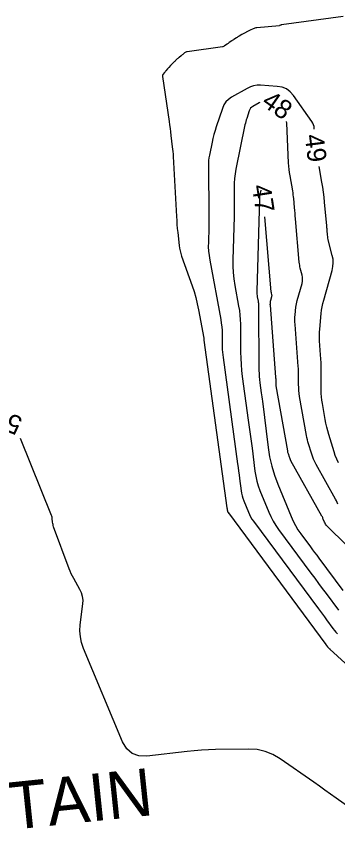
# Model space of a CAD drawing. Extents: x 2384780 to 2405861, y 547869 to 573706.
# Drawn here: x 2396751.8 to 2396785.7, y 552679.4 to 552766.2 of the extents above; entities that cross this region are included whole.
import ezdxf

# ---------------------------------------------------------------- set-up
doc = ezdxf.new("R2010")
doc.units = 0
for name, color, linetype in [('Old_Level_5', 7, 'Continuous'), ('Old_Level_60', 7, 'Continuous'), ('Old_Level_61', 7, 'Continuous')]:
    doc.layers.add(name, color=color, linetype=linetype)

msp = doc.modelspace()

# ---------------------------------------------------------------- linework, layer by layer
at = {"layer": 'Old_Level_60'}
for points in [[(2396783.26025, 552754.3175), (2396783.25775, 552754.3765), (2396783.235, 552754.57425), (2396783.1855, 552754.763), (2396783.10925, 552754.9425), (2396783.00575, 552755.11275), (2396781.05675, 552757.87525), (2396780.7165, 552758.26625), (2396780.31925, 552758.55525), (2396779.865, 552758.7425), (2396779.35375, 552758.82775), (2396777.59075, 552758.94025), (2396777.219, 552758.938), (2396776.8595, 552758.88275), (2396776.51225, 552758.775), (2396776.177, 552758.61425), (2396774.5305, 552757.6785), (2396774.20575, 552757.455), (2396773.93675, 552757.18525), (2396773.724, 552756.8695), (2396773.567, 552756.50775), (2396772.91375, 552754.5575), (2396772.7855, 552754.15425), (2396772.66925, 552753.7475), (2396772.5655, 552753.3375), (2396772.47375, 552752.92425), (2396772.19475, 552751.569), (2396772.14275, 552751.27775), (2396772.1065, 552750.98525), (2396772.086, 552750.691), (2396772.08125, 552750.39525), (2396772.134, 552745.24475), (2396772.13575, 552744.913), (2396772.13425, 552744.5815), (2396772.1295, 552744.25), (2396772.1215, 552743.91825)], [(2396777.50675, 552757.11725), (2396777.44875, 552757.08925), (2396776.78175, 552756.71025), (2396776.65025, 552756.61975), (2396776.54125, 552756.5105), (2396776.455, 552756.3825), (2396776.3915, 552756.236), (2396776.12775, 552755.44875), (2396776.07375, 552755.27925), (2396776.025, 552755.1085), (2396775.9815, 552754.93625), (2396775.943, 552754.7625), (2396774.9775, 552750.0745), (2396774.8905, 552749.58775), (2396774.83, 552749.0985), (2396774.79575, 552748.60675), (2396774.78775, 552748.11225), (2396774.80425, 552746.49325), (2396774.806, 552746.14625), (2396774.8045, 552745.7995), (2396774.7995, 552745.4525), (2396774.79125, 552745.10575)], [(2396781.96525, 552738.031), (2396782.0125, 552738.25025), (2396782.02975, 552738.47), (2396782.017, 552738.69), (2396781.9745, 552738.9105), (2396781.78675, 552739.63075), (2396781.74975, 552739.78575), (2396781.7195, 552739.94175), (2396781.69575, 552740.099), (2396781.67875, 552740.25725), (2396781.28375, 552744.85675), (2396781.2585, 552745.14825), (2396781.23275, 552745.44), (2396781.2065, 552745.7315), (2396781.1795, 552746.02325), (2396781.09125, 552746.9755), (2396781.07025, 552747.17925), (2396781.045, 552747.3825), (2396781.01575, 552747.58525), (2396780.98225, 552747.78725), (2396780.70075, 552749.382), (2396780.646, 552749.72425), (2396780.6025, 552750.068), (2396780.57, 552750.41275), (2396780.549, 552750.75875), (2396780.3615, 552754.93525), (2396780.3395, 552755.1295)], [(2396783.9905, 552734.85875), (2396784.033, 552735.212), (2396784.091, 552735.56225), (2396784.16475, 552735.90975), (2396784.25425, 552736.254), (2396785.148, 552739.40325), (2396785.23225, 552739.79425), (2396785.263, 552740.186), (2396785.2405, 552740.57825), (2396785.16475, 552740.97125), (2396784.76825, 552742.4915), (2396784.7305, 552742.64925), (2396784.69975, 552742.80825), (2396784.6755, 552742.96825), (2396784.65825, 552743.1295), (2396784.613, 552743.65825), (2396784.603, 552743.7715), (2396784.593, 552743.88475), (2396784.58275, 552743.998), (2396784.5725, 552744.11125), (2396784.3425, 552746.59075), (2396784.28775, 552747.12125), (2396784.22225, 552747.65025), (2396784.14575, 552748.178), (2396784.0585, 552748.70425), (2396783.76675, 552750.356)], [(2396777.611, 552747.85575), (2396777.492, 552747.27825), (2396777.48675, 552747.2485), (2396777.483, 552747.21875), (2396777.481, 552747.18875), (2396777.4805, 552747.1585), (2396777.4815, 552747.05975), (2396777.4815, 552747.0385), (2396777.4815, 552747.01725), (2396777.48125, 552746.99625), (2396777.48075, 552746.975)], [(2396777.48075, 552746.975), (2396777.19625, 552737.201), (2396777.196, 552737.05325), (2396777.20325, 552736.906), (2396777.2185, 552736.75925), (2396777.24175, 552736.61325), (2396777.33, 552736.137), (2396777.34675, 552736.03475), (2396777.35875, 552735.932), (2396777.3665, 552735.829), (2396777.3695, 552735.7255), (2396777.423, 552728.8435), (2396777.43075, 552728.5175), (2396777.449, 552728.19225), (2396777.4775, 552727.868), (2396777.51675, 552727.54425), (2396777.66175, 552726.488), (2396777.69225, 552726.26175), (2396777.7225, 552726.03525), (2396777.75175, 552725.8085), (2396777.7805, 552725.582), (2396778.39, 552720.709), (2396778.5485, 552719.71025), (2396778.7715, 552718.72875), (2396779.05925, 552717.76425), (2396779.41175, 552716.8165), (2396780.8085, 552713.408), (2396781.02225, 552712.929), (2396781.26425, 552712.46625), (2396781.53475, 552712.01925), (2396781.83375, 552711.5885), (2396782.85675, 552710.20725), (2396783.076, 552709.91125), (2396783.29525, 552709.61525), (2396783.5145, 552709.319), (2396783.7335, 552709.023), (2396786.269, 552705.59675)], [(2396774.79125, 552745.10575), (2396774.658, 552740.5295), (2396774.65625, 552739.84825), (2396774.6905, 552739.16975), (2396774.761, 552738.49425), (2396774.8675, 552737.82125), (2396775.27425, 552735.6275), (2396775.351, 552735.1565), (2396775.40675, 552734.6835), (2396775.442, 552734.2085), (2396775.456, 552733.7315), (2396775.47925, 552730.75325), (2396775.49425, 552730.11575), (2396775.53, 552729.47975), (2396775.586, 552728.84525), (2396775.6625, 552728.21225), (2396776.29475, 552723.604), (2396776.39575, 552722.85925), (2396776.4945, 552722.114), (2396776.59125, 552721.36875), (2396776.68575, 552720.623), (2396776.9905, 552718.1865), (2396777.0725, 552717.669), (2396777.18825, 552717.16), (2396777.33725, 552716.66), (2396777.52, 552716.16875), (2396778.45725, 552713.88175), (2396778.67225, 552713.39975), (2396778.916, 552712.934), (2396779.18825, 552712.48425), (2396779.48925, 552712.0505), (2396782.9105, 552707.431), (2396783.3085, 552706.89375), (2396783.7065, 552706.35625), (2396784.10425, 552705.81875), (2396784.502, 552705.28125), (2396785.8015, 552703.52525)], [(2396778.671, 552736.26575), (2396778.7825, 552736.65875), (2396778.79275, 552736.70625), (2396778.7965, 552736.754), (2396778.79375, 552736.80175), (2396778.7845, 552736.8495), (2396778.74375, 552737.006), (2396778.73575, 552737.0395), (2396778.729, 552737.0735), (2396778.724, 552737.1075), (2396778.72025, 552737.142), (2396778.03925, 552745.07075)], [(2396772.1215, 552743.91825), (2396772.0765, 552742.371), (2396772.07525, 552741.8985), (2396772.099, 552741.42775), (2396772.148, 552740.959), (2396772.22175, 552740.492), (2396773.38275, 552734.2325), (2396773.44725, 552733.8365), (2396773.49425, 552733.43875), (2396773.52375, 552733.03925), (2396773.5355, 552732.63825), (2396773.54575, 552731.32525), (2396773.5525, 552731.04425), (2396773.56825, 552730.764), (2396773.59275, 552730.48425), (2396773.6265, 552730.20525), (2396775.16725, 552718.974), (2396775.22025, 552718.584), (2396775.272, 552718.19375), (2396775.3225, 552717.80325), (2396775.372, 552717.41275), (2396775.53175, 552716.137), (2396775.57475, 552715.86575), (2396775.63525, 552715.59925), (2396775.71325, 552715.3375), (2396775.809, 552715.08025), (2396776.29975, 552713.8825), (2396776.4125, 552713.63), (2396776.54, 552713.386), (2396776.68275, 552713.1505), (2396776.84025, 552712.9235), (2396783.6935, 552703.67025), (2396783.9055, 552703.38375), (2396784.11775, 552703.0975), (2396784.32975, 552702.811), (2396784.54175, 552702.52475), (2396785.234, 552701.589), (2396785.387, 552701.3925), (2396785.54925, 552701.2045), (2396785.7205, 552701.02475)], [(2396785.757, 552714.73275), (2396785.67975, 552714.901), (2396785.59725, 552715.067), (2396785.50925, 552715.2305), (2396783.45675, 552718.90675), (2396783.3075, 552719.19125), (2396783.174, 552719.48275), (2396783.05625, 552719.78075), (2396782.954, 552720.08575), (2396782.64625, 552721.09225), (2396782.58375, 552721.30875), (2396782.528, 552721.52675), (2396782.47875, 552721.7465), (2396782.4365, 552721.968), (2396781.71325, 552726.09425), (2396781.66575, 552726.40575), (2396781.63175, 552726.71825), (2396781.61175, 552727.032), (2396781.60525, 552727.347), (2396781.60675, 552728.3775), (2396781.605, 552728.59825), (2396781.59875, 552728.819), (2396781.58825, 552729.0395), (2396781.5735, 552729.25975), (2396781.23025, 552733.70025), (2396781.21625, 552733.952), (2396781.2135, 552734.20375), (2396781.2215, 552734.45525), (2396781.2405, 552734.70675), (2396781.3205, 552735.528), (2396781.3415, 552735.70325), (2396781.37025, 552735.877), (2396781.407, 552736.0495), (2396781.45125, 552736.22025), (2396781.96525, 552738.031)], [(2396788.80925, 552708.2785), (2396784.5965, 552712.4305), (2396784.52, 552712.514), (2396784.453, 552712.60375), (2396784.396, 552712.7), (2396784.3485, 552712.803), (2396784.20925, 552713.149), (2396784.1785, 552713.22275), (2396784.14525, 552713.29525), (2396784.1095, 552713.36675), (2396784.07175, 552713.437), (2396780.8005, 552719.296), (2396780.74975, 552719.39275), (2396780.70425, 552719.49225), (2396780.664, 552719.59375), (2396780.62925, 552719.6975), (2396780.5245, 552720.0405), (2396780.50325, 552720.11425), (2396780.484, 552720.1885), (2396780.4675, 552720.2635), (2396780.453, 552720.33875), (2396779.2505, 552727.2005), (2396779.2365, 552727.29175), (2396779.2265, 552727.38325), (2396779.22075, 552727.475), (2396779.21875, 552727.56725), (2396779.21925, 552727.869), (2396779.21875, 552727.93375), (2396779.21675, 552727.99825), (2396779.21375, 552728.06275), (2396779.2095, 552728.12725), (2396778.623, 552735.71875), (2396778.62, 552735.77325), (2396778.61925, 552735.828), (2396778.621, 552735.8825), (2396778.625, 552735.937), (2396778.6425, 552736.1155), (2396778.647, 552736.1535), (2396778.65325, 552736.19125), (2396778.66125, 552736.2285), (2396778.671, 552736.26575)], [(2396785.80275, 552719.095), (2396785.63175, 552719.46825), (2396785.481, 552719.85), (2396785.35025, 552720.2405), (2396784.7895, 552722.074), (2396784.6755, 552722.46825), (2396784.57375, 552722.8655), (2396784.4845, 552723.266), (2396784.4075, 552723.669), (2396784.1155, 552725.33525), (2396784.06075, 552725.69275), (2396784.02175, 552726.052), (2396783.99875, 552726.41225), (2396783.99125, 552726.774), (2396783.99425, 552728.7805), (2396783.99075, 552729.21025), (2396783.9785, 552729.63975), (2396783.95825, 552730.06875), (2396783.92925, 552730.4975), (2396783.8165, 552731.95525), (2396783.79925, 552732.2675), (2396783.7955, 552732.5795), (2396783.8055, 552732.8915), (2396783.82925, 552733.2035), (2396783.9905, 552734.85875)], [(2396788.35275, 552681.6965), (2396785.5805, 552683.6755), (2396784.986, 552684.09875), (2396784.3905, 552684.52075), (2396783.794, 552684.94125), (2396783.1965, 552685.36025), (2396779.67225, 552687.82575), (2396778.8965, 552688.28625), (2396778.07875, 552688.61125), (2396777.21975, 552688.80075), (2396776.319, 552688.8545), (2396772.83025, 552688.8015), (2396772.083, 552688.781), (2396771.33725, 552688.74225), (2396770.5925, 552688.68525), (2396769.849, 552688.61), (2396765.57375, 552688.1245), (2396764.7275, 552688.14), (2396764.02175, 552688.394), (2396763.456, 552688.88675), (2396763.0305, 552689.61825), (2396758.905, 552699.494), (2396758.695, 552700.1015), (2396758.56775, 552700.72025), (2396758.523, 552701.3505), (2396758.56075, 552701.992), (2396758.83125, 552704.203), (2396758.84925, 552704.60125), (2396758.804, 552704.987), (2396758.69575, 552705.35975), (2396758.5245, 552705.72), (2396757.8615, 552706.8755), (2396757.72475, 552707.1255), (2396757.599, 552707.38075), (2396757.484, 552707.641), (2396757.38, 552707.9065), (2396755.7485, 552712.3375), (2396755.71075, 552712.451), (2396755.6805, 552712.56625), (2396755.65775, 552712.68325), (2396755.64275, 552712.802), (2396755.60575, 552713.19225), (2396755.59475, 552713.27525), (2396755.578, 552713.35675), (2396755.5555, 552713.43675), (2396755.527, 552713.5155), (2396752.2445, 552721.6595)]]:
    msp.add_lwpolyline(points, dxfattribs=at)
at = {"layer": 'Old_Level_61'}
for points in [[(2396786.30425, 552766.21025), (2396779.79175, 552765.3135), (2396779.76875, 552765.30925), (2396779.74625, 552765.30325), (2396779.72425, 552765.2955), (2396779.70275, 552765.28575), (2396779.634, 552765.2515), (2396779.619, 552765.24475), (2396779.6035, 552765.2395), (2396779.58775, 552765.236), (2396779.5715, 552765.23375), (2396777.209, 552765.01975), (2396777.103, 552765.00525), (2396776.99975, 552764.9815), (2396776.899, 552764.9485), (2396776.80075, 552764.906), (2396776.4845, 552764.75175), (2396776.41675, 552764.7185), (2396776.3495, 552764.68475), (2396776.2825, 552764.65025), (2396776.21575, 552764.615), (2396775.88825, 552764.44125), (2396775.81825, 552764.4035), (2396775.74875, 552764.36525), (2396775.6795, 552764.3265), (2396775.6105, 552764.287), (2396775.3135, 552764.115), (2396775.25, 552764.07775), (2396775.187, 552764.04), (2396775.12425, 552764.0015), (2396775.06175, 552763.9625), (2396774.7795, 552763.78375), (2396774.71925, 552763.74525), (2396774.6595, 552763.706), (2396774.59975, 552763.66625), (2396774.54075, 552763.626), (2396774.275, 552763.443), (2396774.21825, 552763.40375), (2396774.162, 552763.36375), (2396774.106, 552763.32325), (2396774.05025, 552763.28225), (2396773.79775, 552763.09425), (2396773.742, 552763.05775), (2396773.68325, 552763.029), (2396773.62125, 552763.008), (2396773.556, 552762.99475), (2396769.855, 552762.474), (2396769.77875, 552762.45825), (2396769.7065, 552762.4335), (2396769.63825, 552762.3995), (2396769.57375, 552762.35625), (2396769.369, 552762.19975), (2396769.3255, 552762.166), (2396769.28225, 552762.13175), (2396769.23925, 552762.097), (2396769.19675, 552762.06175), (2396768.981, 552761.8815), (2396768.935, 552761.8425), (2396768.8895, 552761.80325), (2396768.8445, 552761.76325), (2396768.79975, 552761.72275), (2396768.6025, 552761.5425), (2396768.5605, 552761.5035), (2396768.51875, 552761.46425), (2396768.4775, 552761.4245), (2396768.43675, 552761.3845), (2396768.2475, 552761.196), (2396768.207, 552761.15525), (2396768.16725, 552761.11425), (2396768.12775, 552761.07275), (2396768.08875, 552761.03075), (2396767.90925, 552760.83525), (2396767.871, 552760.793), (2396767.83325, 552760.7505), (2396767.796, 552760.7075), (2396767.75925, 552760.66425), (2396767.58775, 552760.46), (2396767.5515, 552760.416), (2396767.5155, 552760.37175), (2396767.48, 552760.327), (2396767.445, 552760.28175), (2396767.28075, 552760.068), (2396767.25125, 552760.02075), (2396767.2325, 552759.97075), (2396767.2245, 552759.918), (2396767.2275, 552759.86225), (2396767.9355, 552755.1145), (2396767.9885, 552754.74975), (2396768.039, 552754.3845), (2396768.0865, 552754.019), (2396768.1315, 552753.653), (2396768.274, 552752.457), (2396768.3025, 552752.2005), (2396768.32675, 552751.94375), (2396768.347, 552751.6865), (2396768.363, 552751.429)], [(2396768.363, 552751.429), (2396768.70775, 552745.07875), (2396768.73325, 552744.65975), (2396768.765, 552744.24125), (2396768.80225, 552743.82325), (2396768.8455, 552743.406), (2396768.9965, 552742.04275), (2396769.037, 552741.75275), (2396769.094, 552741.46625), (2396769.1675, 552741.1835), (2396769.25725, 552740.90475), (2396770.363, 552737.78425), (2396770.5715, 552737.157), (2396770.755, 552736.52275), (2396770.91325, 552735.882), (2396771.04675, 552735.23425), (2396771.602, 552732.24025), (2396771.6055, 552732.2185), (2396771.608, 552732.1965), (2396771.60975, 552732.17425), (2396771.61025, 552732.15225), (2396771.611, 552732.0795), (2396771.61125, 552732.064), (2396771.61225, 552732.0485), (2396771.6135, 552732.03325), (2396771.6155, 552732.01775), (2396774.04, 552714.344), (2396774.04475, 552714.30875), (2396774.0495, 552714.27325), (2396774.054, 552714.238), (2396774.0585, 552714.20275), (2396774.073, 552714.08725), (2396774.07675, 552714.06275), (2396774.08225, 552714.0385), (2396774.08925, 552714.01475), (2396774.098, 552713.9915), (2396774.1425, 552713.88325), (2396774.1525, 552713.86025), (2396774.16425, 552713.83825), (2396774.177, 552713.817), (2396774.19125, 552713.7965), (2396784.4765, 552699.90925), (2396784.50275, 552699.874), (2396784.52875, 552699.83875), (2396784.555, 552699.80325), (2396784.58125, 552699.768), (2396784.6665, 552699.6525), (2396784.6855, 552699.62825), (2396784.7055, 552699.605), (2396784.72675, 552699.583), (2396784.749, 552699.56175), (2396784.8365, 552699.4825), (2396784.85525, 552699.4655), (2396784.874, 552699.4485), (2396784.89275, 552699.4315), (2396784.91125, 552699.4145), (2396794.25675, 552690.84425)]]:
    msp.add_lwpolyline(points, dxfattribs=at)

# ---------------------------------------------------------------- texts
at = {"layer": 'Old_Level_5'}
msp.add_text('RETAIN', height=5, rotation=5.9713583, dxfattribs=at).set_placement((2396742, 552679.35875))
at = {"layer": 'Old_Level_60'}
for s, rotation, p in [('48', 324.9429, (2396777.583, 552756.9055)), ('49', 277.2867361, (2396782.24025, 552753.667)), ('47', 278.7406528, (2396776.6615, 552748.32775)), ('51', 158.2874444, (2396752.59475, 552723.80875))]:
    msp.add_text(s, height=2, rotation=rotation, dxfattribs=at).set_placement(p)

doc.saveas('drawing.dxf')
